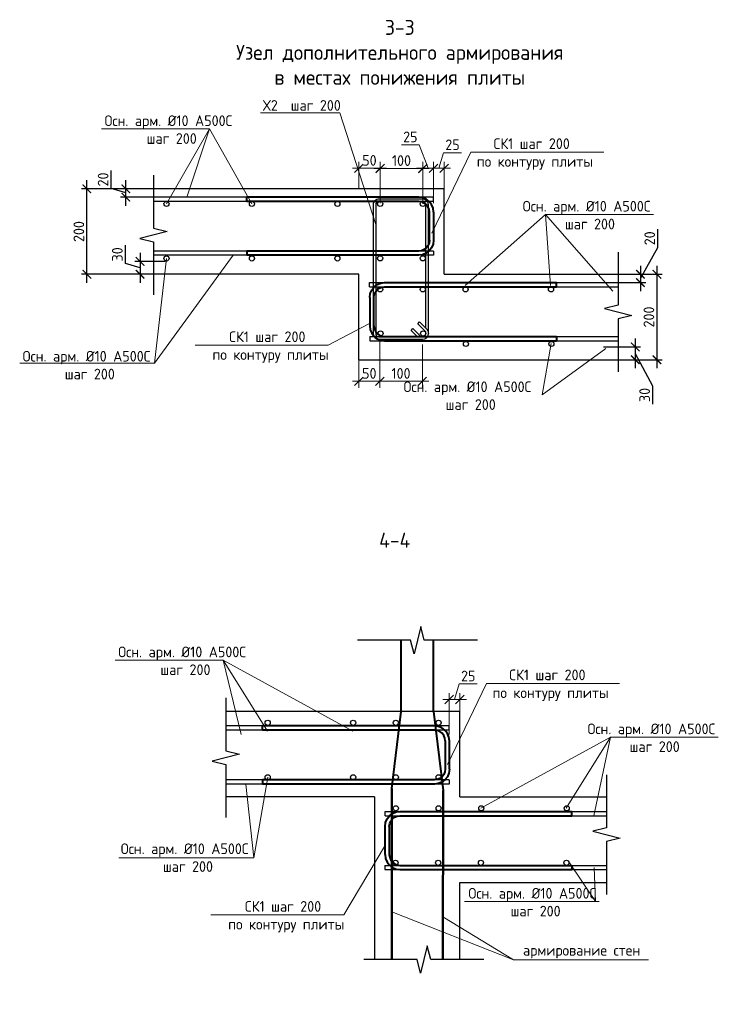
# Model space of a CAD drawing. Header units: millimetres. Extents: x -5898314 to 1055204, y -720802 to 1562611.
# Tile 361 of 362: x 1019914 to 1036266, y -252966 to -229929. Entities that reach past the tile are written whole.
import ezdxf
from ezdxf import colors
from ezdxf.entities.mleader import LeaderData, LeaderLine
from ezdxf.math import Vec2, Vec3

# ---------------------------------------------------------------- set-up
doc = ezdxf.new("R2010")
doc.units = ezdxf.units.MM
doc.linetypes.add('ACAD_ISO02W100', pattern=[15, 12, -3])
for name, color, linetype, lineweight in [('A-DETL', 90, 'Continuous', 9), ('Арм_хомуты', 133, 'Continuous', 18), ('Арматура', 152, 'Continuous', 40), ('Армирование', 3, 'Continuous', 40), ('АрмСтер', 2, 'Continuous', 50), ('Перекрытие ж_бетон', 1, 'Continuous', 30), ('подоснова', 151, 'Continuous', 5), ('поз.', 2, 'Continuous', 25), ('РАЗМЕРЫ', 1, 'Continuous', 9), ('Узлы', 7, 'Continuous', 0)]:
    doc.layers.add(name, color=color, linetype=linetype, lineweight=lineweight)
doc.layers.add('пунктир', color=4, linetype='ACAD_ISO02W100')
doc.styles.add('GOST 2.304', font='CS_Gost2304.shx')
doc.styles.add('GOST-2.304_Type-B', font='GOST_Common.ttf')
doc.styles.add('ГОСТ 2.304', font='GOST_Common.ttf')
doc.dimstyles.new('10', dxfattribs={"dimscale": 0, "dimtxt": 250, "dimasz": 200, "dimexe": 150, "dimexo": 0, "dimgap": 60, "dimtad": 1, "dimdec": 0, "dimlfac": 0.1, "dimrnd": 1, "dimzin": 0, "dimdsep": 46, "dimtxsty": 'ГОСТ 2.304', "dimblk": 'OBLIQUE', "dimcen": 0.09, "dimdle": 150, "dimadec": 0, "dimazin": 0, "dimtfac": 1, "dimtdec": 0, "dimtmove": 1, "dimatfit": 2, "dimfxl": 1, "dimtzin": 0, "dimlwd": 0, "dimlwe": 0, "dimarcsym": 0})
doc.dimstyles.new('СПДС', dxfattribs={"dimscale": 100, "dimtxt": 2.5, "dimasz": 2, "dimexe": 1.25, "dimexo": 0, "dimtad": 1, "dimdec": 0, "dimrnd": 5, "dimtxsty": 'GOST-2.304_Type-B', "dimblk": 'ARCHTICK', "dimcen": 2.5, "dimdle": 2, "dimclrd": 1, "dimclre": 1, "dimclrt": 1, "dimadec": 0, "dimazin": 2, "dimtfac": 0.75, "dimtdec": 0, "dimtmove": 1, "dimatfit": 3, "dimfxl": 1, "dimtfillclr": 256, "dimtolj": 1, "dimarcsym": 1})

# ---------------------------------------------------------------- blocks, each defined once
blk = doc.blocks.new('_Oblique')
at = {"layer": 'пунктир', "color": 0, "lineweight": -2}
blk.add_line((-0.5, -0.5), (0.5, 0.5), dxfattribs=at)
blk = doc.blocks.new('*D163')
at = {"layer": 'A-DETL', "color": 0, "lineweight": 0, "transparency": 16777216}
for p, q in [((1029725, -233406), (1029834, -233041)), ((1029834, -233041), (1030254, -233041)), ((1029600, -234225), (1029600, -233256)), ((1029850, -233885), (1029850, -233256)), ((1030000, -233406), (1029450, -233406))]:
    blk.add_line(p, q, dxfattribs=at)
at = {"layer": 'DEFPOINTS', "color": 0, "lineweight": 0, "transparency": 16777216}
for p in [(1029600, -233406), (1029850, -233885), (1029600, -234225)]:
    blk.add_point(p, dxfattribs=at)
at = {"layer": 'A-DETL', "color": 0, "lineweight": 0, "transparency": 16777216, "xscale": 200, "yscale": 200, "zscale": 200, "rotation": 180}
blk.add_blockref('_Oblique', (1029600, -233406), dxfattribs=at)
at = {"layer": 'A-DETL', "color": 0, "lineweight": 0, "transparency": 16777216, "xscale": 200, "yscale": 200, "zscale": 200}
blk.add_blockref('_Oblique', (1029850, -233406), dxfattribs=at)
at = {"layer": 'A-DETL', "color": 0, "transparency": 16777216, "insert": (1030044, -232856), "char_height": 250, "attachment_point": 5, "style": 'ГОСТ 2.304'}
blk.add_mtext('25', dxfattribs=at)
blk = doc.blocks.new('*U102')
at = {"color": 0, "linetype": 'ByBlock', "lineweight": -2}
for p, q in [((-68.1, 25), (-68.1, 427.5)), ((-58.1, 427.5), (-68.1, 427.5)), ((-58.1, 25), (-58.1, 427.5)), ((58.1, 25), (58.1, 427.5)), ((58.1, 427.5), (68.1, 427.5)), ((68.1, 25), (68.1, 427.5)), ((-66.9, 15.9), (-68.1, 25)), ((-57.2, 18.5), (-58.1, 25)), ((57.2, 18.5), (58.1, 25)), ((66.9, 15.9), (68.1, 25)), ((-63.4, 7.5), (-66.9, 15.9)), ((-57.8, 0.3), (-63.4, 7.5)), ((-50.6, -5.3), (-57.8, 0.3)), ((-54.7, 12.5), (-57.2, 18.5)), ((-50.8, 7.3), (-54.7, 12.5)), ((-45.6, 3.3), (-50.8, 7.3)), ((-39.6, 0.9), (-45.6, 3.3)), ((-33.1, 0), (-39.6, 0.9)), ((-33.1, 0), (33.1, 0)), ((33.1, 0), (39.6, 0.9)), ((39.6, 0.9), (45.6, 3.3)), ((45.6, 3.3), (50.8, 7.3)), ((50.6, -5.3), (57.8, 0.3)), ((50.8, 7.3), (54.7, 12.5)), ((54.7, 12.5), (57.2, 18.5)), ((57.8, 0.3), (63.4, 7.5)), ((63.4, 7.5), (66.9, 15.9)), ((-42.2, -8.8), (-50.6, -5.3)), ((-33.1, -10), (-42.2, -8.8)), ((33.1, -10), (-33.1, -10)), ((33.1, -10), (42.2, -8.8)), ((42.2, -8.8), (50.6, -5.3))]:
    blk.add_line(p, q, dxfattribs=at)
at = {"style": 'GOST 2.304', "oblique": 15, "flags": 9}
for tag, p in [('ПОЗИЦИЯ', (778.2, -54.4)), ('ДИАМЕТР', (778.5, -58.7)), ('КЛАСС', (778.8, -63.1)), ('ДЛИНА', (779.2, -67.9)), ('МАССА', (779.5, -73.3))]:
    blk.add_attdef(tag, p, '', height=2.5, dxfattribs=at)
blk = doc.blocks.new('_None')
blk = doc.blocks.new('*U103')
at = {"color": 0, "linetype": 'ByBlock', "lineweight": -2}
for p, q in [((-68.1, 25), (-68.1, 427.5)), ((-58.1, 427.5), (-68.1, 427.5)), ((-58.1, 25), (-58.1, 427.5)), ((58.1, 25), (58.1, 427.5)), ((58.1, 427.5), (68.1, 427.5)), ((68.1, 25), (68.1, 427.5)), ((-66.9, 15.9), (-68.1, 25)), ((-57.3, 18.5), (-58.1, 25)), ((57.3, 18.5), (58.1, 25)), ((66.9, 15.9), (68.1, 25)), ((-63.4, 7.5), (-66.9, 15.9)), ((-57.9, 0.3), (-63.4, 7.5)), ((-50.6, -5.3), (-57.9, 0.3)), ((-54.8, 12.5), (-57.3, 18.5)), ((-50.8, 7.3), (-54.8, 12.5)), ((-45.6, 3.3), (-50.8, 7.3)), ((-39.6, 0.9), (-45.6, 3.3)), ((-33.1, 0), (-39.6, 0.9)), ((-33.1, 0), (33.1, 0)), ((33.1, 0), (39.6, 0.9)), ((39.6, 0.9), (45.6, 3.3)), ((45.6, 3.3), (50.8, 7.3)), ((50.6, -5.3), (57.9, 0.3)), ((50.8, 7.3), (54.8, 12.5)), ((54.8, 12.5), (57.3, 18.5)), ((57.9, 0.3), (63.4, 7.5)), ((63.4, 7.5), (66.9, 15.9)), ((-42.2, -8.8), (-50.6, -5.3)), ((-33.1, -10), (-42.2, -8.8)), ((33.1, -10), (-33.1, -10)), ((33.1, -10), (42.2, -8.8)), ((42.2, -8.8), (50.6, -5.3))]:
    blk.add_line(p, q, dxfattribs=at)
at = {"style": 'GOST 2.304', "oblique": 15, "flags": 9}
for tag, p in [('ПОЗИЦИЯ', (798.2, -54.4)), ('ДИАМЕТР', (798.5, -58.7)), ('КЛАСС', (798.8, -63.1)), ('ДЛИНА', (799.2, -67.9)), ('МАССА', (799.5, -73.3))]:
    blk.add_attdef(tag, p, '', height=2.5, dxfattribs=at)
blk = doc.blocks.new('_ArchTick')
at = {"color": 0, "linetype": 'ByBlock', "const_width": 0.15}
blk.add_lwpolyline([(-0.5, -0.5), (0.5, 0.5)], dxfattribs=at)
blk = doc.blocks.new('*D164')
at = {"layer": 'DEFPOINTS', "color": 0, "lineweight": 0, "transparency": 16777216}
for p in [(1033663, -235885), (1033663, -237885), (1034829, -237885)]:
    blk.add_point(p, dxfattribs=at)
at = {"layer": 'РАЗМЕРЫ', "color": 1, "lineweight": -2, "transparency": 16777216}
for p, q in [((1033663, -235885), (1034954, -235885)), ((1034829, -235685), (1034829, -238085)), ((1033663, -237885), (1034954, -237885))]:
    blk.add_line(p, q, dxfattribs=at)
at = {"layer": 'РАЗМЕРЫ', "color": 1, "lineweight": -2, "transparency": 16777216, "xscale": 200, "yscale": 200, "zscale": 200}
for p, rotation in [((1034829, -235885), 90), ((1034829, -237885), 270)]:
    blk.add_blockref('_ArchTick', p, dxfattribs=dict(at, rotation=rotation))
at = {"layer": 'РАЗМЕРЫ', "color": 1, "lineweight": 0, "transparency": 16777216, "insert": (1034641, -236885), "char_height": 250, "attachment_point": 5, "rotation": 90, "style": 'GOST-2.304_Type-B'}
blk.add_mtext('\\A1;200', dxfattribs=at)
blk = doc.blocks.new('*D165')
at = {"layer": 'DEFPOINTS', "color": 0, "lineweight": 0, "transparency": 16777216}
for p in [(1033751, -235885), (1033613, -236080), (1034442, -236080)]:
    blk.add_point(p, dxfattribs=at)
at = {"layer": 'РАЗМЕРЫ', "color": 1, "lineweight": -2, "transparency": 16777216}
for p, q in [((1034849, -235256), (1034849, -234831)), ((1034442, -235983), (1034849, -235256)), ((1033751, -235885), (1034567, -235885)), ((1034442, -235685), (1034442, -236280)), ((1033613, -236080), (1034567, -236080))]:
    blk.add_line(p, q, dxfattribs=at)
at = {"layer": 'РАЗМЕРЫ', "color": 1, "lineweight": -2, "transparency": 16777216, "xscale": 200, "yscale": 200, "zscale": 200}
for p, rotation in [((1034442, -235885), 90), ((1034442, -236080), 270)]:
    blk.add_blockref('_ArchTick', p, dxfattribs=dict(at, rotation=rotation))
at = {"layer": 'РАЗМЕРЫ', "color": 1, "lineweight": 0, "transparency": 16777216, "insert": (1034661, -235044), "char_height": 250, "attachment_point": 5, "rotation": 90, "style": 'GOST-2.304_Type-B'}
blk.add_mtext('\\A1;20', dxfattribs=at)
blk = doc.blocks.new('*D166')
at = {"layer": 'DEFPOINTS', "color": 0, "lineweight": 0, "transparency": 16777216}
for p in [(1033577, -237585), (1033518, -237885), (1034322, -237885)]:
    blk.add_point(p, dxfattribs=at)
at = {"layer": 'РАЗМЕРЫ', "color": 1, "lineweight": -2, "transparency": 16777216}
for p, q in [((1034322, -237385), (1034322, -238085)), ((1033577, -237585), (1034447, -237585)), ((1034322, -237735), (1034728, -238497)), ((1033518, -237885), (1034447, -237885)), ((1034728, -238497), (1034728, -238922))]:
    blk.add_line(p, q, dxfattribs=at)
at = {"layer": 'РАЗМЕРЫ', "color": 1, "lineweight": -2, "transparency": 16777216, "xscale": 200, "yscale": 200, "zscale": 200}
for p, rotation in [((1034322, -237585), 90), ((1034322, -237885), 270)]:
    blk.add_blockref('_ArchTick', p, dxfattribs=dict(at, rotation=rotation))
at = {"layer": 'РАЗМЕРЫ', "color": 1, "lineweight": 0, "transparency": 16777216, "insert": (1034541, -238709), "char_height": 250, "attachment_point": 5, "rotation": 90, "style": 'GOST-2.304_Type-B'}
blk.add_mtext('\\A1;30', dxfattribs=at)
blk = doc.blocks.new('*D167')
at = {"layer": 'DEFPOINTS', "color": 0, "lineweight": 0, "transparency": 16777216}
for p in [(1022397, -233885), (1023544, -233885), (1023544, -234080)]:
    blk.add_point(p, dxfattribs=at)
at = {"layer": 'РАЗМЕРЫ', "color": 1, "lineweight": -2, "transparency": 16777216}
for p, q in [((1022053, -233879), (1022053, -233454)), ((1022397, -234280), (1022397, -233685)), ((1022397, -233983), (1022053, -233879)), ((1023544, -233885), (1022272, -233885)), ((1023544, -234080), (1022272, -234080))]:
    blk.add_line(p, q, dxfattribs=at)
at = {"layer": 'РАЗМЕРЫ', "color": 1, "lineweight": -2, "transparency": 16777216, "xscale": 200, "yscale": 200, "zscale": 200}
for p, rotation in [((1022397, -233885), 90), ((1022397, -234080), 270)]:
    blk.add_blockref('_ArchTick', p, dxfattribs=dict(at, rotation=rotation))
at = {"layer": 'РАЗМЕРЫ', "color": 1, "lineweight": 0, "transparency": 16777216, "insert": (1021866, -233667), "char_height": 250, "attachment_point": 5, "rotation": 90, "style": 'GOST-2.304_Type-B'}
blk.add_mtext('\\A1;20', dxfattribs=at)
blk = doc.blocks.new('*D168')
at = {"layer": 'DEFPOINTS', "color": 0, "lineweight": 0, "transparency": 16777216}
for p in [(1021486, -233885), (1023410, -233885), (1023256, -235885)]:
    blk.add_point(p, dxfattribs=at)
at = {"layer": 'РАЗМЕРЫ', "color": 1, "lineweight": -2, "transparency": 16777216}
for p, q in [((1021486, -236085), (1021486, -233685)), ((1023410, -233885), (1021361, -233885)), ((1023256, -235885), (1021361, -235885))]:
    blk.add_line(p, q, dxfattribs=at)
at = {"layer": 'РАЗМЕРЫ', "color": 1, "lineweight": -2, "transparency": 16777216, "xscale": 200, "yscale": 200, "zscale": 200}
for p, rotation in [((1021486, -233885), 90), ((1021486, -235885), 270)]:
    blk.add_blockref('_ArchTick', p, dxfattribs=dict(at, rotation=rotation))
at = {"layer": 'РАЗМЕРЫ', "color": 1, "lineweight": 0, "transparency": 16777216, "insert": (1021298, -234885), "char_height": 250, "attachment_point": 5, "rotation": 90, "style": 'GOST-2.304_Type-B'}
blk.add_mtext('\\A1;200', dxfattribs=at)
blk = doc.blocks.new('*D169')
at = {"layer": 'DEFPOINTS', "color": 0, "lineweight": 0, "transparency": 16777216}
for p in [(1023321, -235585), (1022731, -235885), (1023321, -235885)]:
    blk.add_point(p, dxfattribs=at)
at = {"layer": 'РАЗМЕРЫ', "color": 1, "lineweight": -2, "transparency": 16777216}
for p, q in [((1022387, -235632), (1022387, -235207)), ((1022731, -235385), (1022731, -236085)), ((1022731, -235735), (1022387, -235632)), ((1023321, -235585), (1022606, -235585)), ((1023321, -235885), (1022606, -235885))]:
    blk.add_line(p, q, dxfattribs=at)
at = {"layer": 'РАЗМЕРЫ', "color": 1, "lineweight": -2, "transparency": 16777216, "xscale": 200, "yscale": 200, "zscale": 200}
for p, rotation in [((1022731, -235585), 90), ((1022731, -235885), 270)]:
    blk.add_blockref('_ArchTick', p, dxfattribs=dict(at, rotation=rotation))
at = {"layer": 'РАЗМЕРЫ', "color": 1, "lineweight": 0, "transparency": 16777216, "insert": (1022199, -235419), "char_height": 250, "attachment_point": 5, "rotation": 90, "style": 'GOST-2.304_Type-B'}
blk.add_mtext('\\A1;30', dxfattribs=at)
blk = doc.blocks.new('*D170')
at = {"layer": 'A-DETL', "color": 0, "lineweight": 0, "transparency": 16777216}
for p, q in [((1029267, -232856), (1028847, -232856)), ((1029475, -233406), (1029267, -232856)), ((1029350, -234239), (1029350, -233256)), ((1029600, -234225), (1029600, -233256)), ((1029750, -233406), (1029200, -233406))]:
    blk.add_line(p, q, dxfattribs=at)
at = {"layer": 'DEFPOINTS', "color": 0, "lineweight": 0, "transparency": 16777216}
for p in [(1029350, -233406), (1029350, -234239), (1029600, -234225)]:
    blk.add_point(p, dxfattribs=at)
at = {"layer": 'A-DETL', "color": 0, "lineweight": 0, "transparency": 16777216, "xscale": 200, "yscale": 200, "zscale": 200, "rotation": 180}
blk.add_blockref('_Oblique', (1029350, -233406), dxfattribs=at)
at = {"layer": 'A-DETL', "color": 0, "lineweight": 0, "transparency": 16777216, "xscale": 200, "yscale": 200, "zscale": 200}
blk.add_blockref('_Oblique', (1029600, -233406), dxfattribs=at)
at = {"layer": 'A-DETL', "color": 0, "transparency": 16777216, "insert": (1029057, -232671), "char_height": 250, "attachment_point": 5, "style": 'ГОСТ 2.304'}
blk.add_mtext('25', dxfattribs=at)
blk = doc.blocks.new('*D171')
at = {"layer": 'A-DETL', "color": 0, "lineweight": 0, "transparency": 16777216}
for p, q in [((1028350, -233622), (1028350, -233260)), ((1029350, -233707), (1029350, -233260)), ((1029500, -233410), (1028200, -233410))]:
    blk.add_line(p, q, dxfattribs=at)
at = {"layer": 'DEFPOINTS', "color": 0, "lineweight": 0, "transparency": 16777216}
for p in [(1028350, -233410), (1028350, -233622), (1029350, -233707)]:
    blk.add_point(p, dxfattribs=at)
at = {"layer": 'A-DETL', "color": 0, "lineweight": 0, "transparency": 16777216, "xscale": 200, "yscale": 200, "zscale": 200, "rotation": 180}
blk.add_blockref('_Oblique', (1028350, -233410), dxfattribs=at)
at = {"layer": 'A-DETL', "color": 0, "lineweight": 0, "transparency": 16777216, "xscale": 200, "yscale": 200, "zscale": 200}
blk.add_blockref('_Oblique', (1029350, -233410), dxfattribs=at)
at = {"layer": 'A-DETL', "color": 0, "transparency": 16777216, "insert": (1028850, -233225), "char_height": 250, "attachment_point": 5, "style": 'ГОСТ 2.304'}
blk.add_mtext('100', dxfattribs=at)
blk = doc.blocks.new('*D172')
at = {"layer": 'A-DETL', "color": 0, "lineweight": 0, "transparency": 16777216}
for p, q in [((1027850, -233885), (1027850, -233256)), ((1028350, -234225), (1028350, -233256)), ((1028500, -233406), (1027700, -233406))]:
    blk.add_line(p, q, dxfattribs=at)
at = {"layer": 'DEFPOINTS', "color": 0, "lineweight": 0, "transparency": 16777216}
for p in [(1027850, -233406), (1027850, -233885), (1028350, -234225)]:
    blk.add_point(p, dxfattribs=at)
at = {"layer": 'A-DETL', "color": 0, "lineweight": 0, "transparency": 16777216, "xscale": 200, "yscale": 200, "zscale": 200, "rotation": 180}
blk.add_blockref('_Oblique', (1027850, -233406), dxfattribs=at)
at = {"layer": 'A-DETL', "color": 0, "lineweight": 0, "transparency": 16777216, "xscale": 200, "yscale": 200, "zscale": 200}
blk.add_blockref('_Oblique', (1028350, -233406), dxfattribs=at)
at = {"layer": 'A-DETL', "color": 0, "transparency": 16777216, "insert": (1028100, -233221), "char_height": 250, "attachment_point": 5, "style": 'ГОСТ 2.304'}
blk.add_mtext('50', dxfattribs=at)
blk = doc.blocks.new('*D181')
at = {"layer": 'A-DETL', "color": 0, "lineweight": 0, "transparency": 16777216}
for p, q in [((1028345, -237426), (1028345, -238539)), ((1027850, -237775), (1027850, -238539)), ((1027700, -238389), (1028495, -238389))]:
    blk.add_line(p, q, dxfattribs=at)
at = {"layer": 'DEFPOINTS', "color": 0, "lineweight": 0, "transparency": 16777216}
for p in [(1028345, -237426), (1027850, -237775), (1028345, -238389)]:
    blk.add_point(p, dxfattribs=at)
at = {"layer": 'A-DETL', "color": 0, "lineweight": 0, "transparency": 16777216, "xscale": 200, "yscale": 200, "zscale": 200, "rotation": 180}
blk.add_blockref('_Oblique', (1027850, -238389), dxfattribs=at)
at = {"layer": 'A-DETL', "color": 0, "lineweight": 0, "transparency": 16777216, "xscale": 200, "yscale": 200, "zscale": 200}
blk.add_blockref('_Oblique', (1028345, -238389), dxfattribs=at)
at = {"layer": 'A-DETL', "color": 0, "transparency": 16777216, "insert": (1028097, -238204), "char_height": 250, "attachment_point": 5, "style": 'ГОСТ 2.304'}
blk.add_mtext('50', dxfattribs=at)
blk = doc.blocks.new('*D173')
at = {"layer": 'A-DETL', "color": 0, "lineweight": 0, "transparency": 16777216}
for p, q in [((1029338, -237532), (1029338, -238539)), ((1028341, -238043), (1028341, -238539)), ((1028191, -238389), (1029488, -238389))]:
    blk.add_line(p, q, dxfattribs=at)
at = {"layer": 'DEFPOINTS', "color": 0, "lineweight": 0, "transparency": 16777216}
for p in [(1029338, -237532), (1028341, -238043), (1029338, -238389)]:
    blk.add_point(p, dxfattribs=at)
at = {"layer": 'A-DETL', "color": 0, "lineweight": 0, "transparency": 16777216, "xscale": 200, "yscale": 200, "zscale": 200, "rotation": 180}
blk.add_blockref('_Oblique', (1028341, -238389), dxfattribs=at)
at = {"layer": 'A-DETL', "color": 0, "lineweight": 0, "transparency": 16777216, "xscale": 200, "yscale": 200, "zscale": 200}
blk.add_blockref('_Oblique', (1029338, -238389), dxfattribs=at)
at = {"layer": 'A-DETL', "color": 0, "transparency": 16777216, "insert": (1028839, -238204), "char_height": 250, "attachment_point": 5, "style": 'ГОСТ 2.304'}
blk.add_mtext('100', dxfattribs=at)
blk = doc.blocks.new('*U104')
at = {"color": 0, "linetype": 'ByBlock', "lineweight": -2}
for p, q in [((-6, 311.9), (-6, 7.5)), ((-6, 310.9), (-6, 311.9)), ((0, 310.9), (0, 311.9)), ((2.2, 305.6), (19.2, 288.6)), ((111.2, 325.4), (7.5, 325.4)), ((111.2, 319.4), (7.5, 319.4)), ((30.8, 300.2), (13.8, 317.2)), ((20.1, 319.4), (35, 304.5)), ((35, 304.5), (30.8, 300.2)), ((118.7, 7.5), (118.7, 311.9)), ((124.7, 7.5), (124.7, 311.9)), ((14.9, 284.4), (-2, 301.3)), ((0, 299.3), (0, 7.5)), ((19.2, 288.6), (14.9, 284.4)), ((7.5, 0), (111.2, 0)), ((7.5, -6), (111.2, -6))]:
    blk.add_line(p, q, dxfattribs=at)
for centre, radius, start, end in [((7.5, 311.9), 13.5, 90, 180), ((7.5, 310.9), 13.5, 180, 225), ((7.5, 311.9), 7.5, 90, 180), ((7.5, 310.9), 7.5, 180, 225), ((8.5, 311.9), 7.5, 45, 90), ((111.2, 311.9), 13.5, 0, 90), ((111.2, 311.9), 7.5, 0, 90), ((7.5, 7.5), 13.5, 180, 270), ((7.5, 7.5), 7.5, 180, 270), ((111.2, 7.5), 7.5, 270, 0), ((111.2, 7.5), 13.5, 270, 0)]:
    blk.add_arc(centre, radius, start, end, dxfattribs=at)
at = {"style": 'GOST 2.304', "oblique": 15, "flags": 9}
for tag, p in [('ДИАМЕТР', (-52.8, -63)), ('КЛАСС', (-53, -68.7)), ('ПОЗИЦИЯ', (-52.3, -58)), ('ДЛИНА', (-52.5, -73.8)), ('МАССА', (-52.3, -78.3))]:
    blk.add_attdef(tag, p, '', height=2.5, dxfattribs=at)
blk = doc.blocks.new('*D178')
at = {"layer": 'A-DETL', "color": 0, "lineweight": 0, "transparency": 16777216}
for p, q in [((1030093, -245835), (1030203, -245470)), ((1030203, -245470), (1030623, -245470)), ((1029968, -246654), (1029968, -245685)), ((1030218, -246314), (1030218, -245685)), ((1030368, -245835), (1029818, -245835))]:
    blk.add_line(p, q, dxfattribs=at)
at = {"layer": 'DEFPOINTS', "color": 0, "lineweight": 0, "transparency": 16777216}
for p in [(1029968, -245835), (1030218, -246314), (1029968, -246654)]:
    blk.add_point(p, dxfattribs=at)
at = {"layer": 'A-DETL', "color": 0, "lineweight": 0, "transparency": 16777216, "xscale": 200, "yscale": 200, "zscale": 200, "rotation": 180}
blk.add_blockref('_Oblique', (1029968, -245835), dxfattribs=at)
at = {"layer": 'A-DETL', "color": 0, "lineweight": 0, "transparency": 16777216, "xscale": 200, "yscale": 200, "zscale": 200}
blk.add_blockref('_Oblique', (1030218, -245835), dxfattribs=at)
at = {"layer": 'A-DETL', "color": 0, "transparency": 16777216, "insert": (1030413, -245285), "char_height": 250, "attachment_point": 5, "style": 'ГОСТ 2.304'}
blk.add_mtext('25', dxfattribs=at)

msp = doc.modelspace()

# ---------------------------------------------------------------- linework, layer by layer
at = {"color": 3, "linetype": 'Continuous', "lineweight": 30}
for centre in [(1023349.77, -234238.97), (1025349.77, -234238.97), (1027349.77, -234238.97), (1028349.77, -234238.97), (1029349.77, -234238.97), (1023349.77, -235514.97), (1025349.77, -235514.97), (1027349.77, -235514.97), (1028349.77, -235511.89), (1029349.77, -235511.89), (1028349.79, -236238.97), (1029349.79, -236238.97), (1030349.79, -236238.97), (1032349.79, -236238.97), (1028358.48, -237270.15), (1029358.48, -237270.15), (1030358.48, -237514.78), (1032358.48, -237514.78), (1025718.07, -246379), (1027718.07, -246379), (1028718.07, -246379), (1029718.07, -246379), (1025718.07, -247655), (1027718.07, -247655), (1028718.07, -247655), (1029718.07, -247655), (1028718.09, -248379), (1029718.09, -248379), (1030718.09, -248379), (1032718.09, -248379), (1028709.4, -249654.81), (1029709.4, -249654.81), (1030709.4, -249654.81), (1032709.4, -249654.81)]:
    msp.add_circle(centre, 60, dxfattribs=at)
at = {"layer": 'Арматура', "color": 2, "lineweight": 0}
for p, q in [((1024356.85, -232483.65), (1021830.39, -232483.65)), ((1024356.85, -232483.65), (1023349.77, -234238.97)), ((1024356.85, -232483.65), (1023825.46, -234080.06)), ((1025349.77, -234238.97), (1024356.85, -232483.65)), ((1030336.56, -236150.06), (1032223.38, -234483.65)), ((1032223.38, -234483.65), (1034749.85, -234483.65)), ((1032336.56, -236150.06), (1032223.38, -234483.65)), ((1032223.38, -234483.65), (1033795.28, -236278.27)), ((1024912.2, -235439.97), (1023070.72, -237964.91)), ((1023070.72, -237964.91), (1023349.77, -235514.97)), ((1032353.52, -237504.87), (1032146.11, -238708.78)), ((1032146.11, -238708.78), (1033632.25, -237618.08)), ((1023070.72, -237964.91), (1019913.54, -237964.91)), ((1024677.77, -244912.59), (1022151.3, -244912.59)), ((1027712.06, -246579), (1024677.77, -244912.59)), ((1025712.06, -246579), (1024677.77, -244912.59)), ((1024677.77, -244912.59), (1025098.2, -246654)), ((1030704.86, -248379), (1033739.15, -246712.59)), ((1032704.86, -248379), (1033739.15, -246712.59)), ((1033739.15, -246712.59), (1033354.87, -248552.91)), ((1033739.15, -246712.59), (1036265.62, -246712.59)), ((1025390.69, -249542.3), (1025205.75, -247813.91)), ((1025718.07, -247655), (1025390.69, -249542.3)), ((1025390.69, -249542.3), (1022233.51, -249542.3)), ((1032766, -249634.91), (1033390.54, -250560.54)), ((1033390.54, -250560.54), (1033360.65, -249768.7)), ((1030321.15, -250560.54), (1033478.33, -250560.54)), ((1028623.22, -250803.41), (1031474.36, -251927.65)), ((1031474.36, -251927.65), (1029816.89, -250916.62)), ((1031474.36, -251927.65), (1034631.55, -251927.65))]:
    msp.add_line(p, q, dxfattribs=at)
at = {"layer": 'Армирование', "ltscale": 100}
for p, q in [((1028839.24, -246114), (1028839.24, -244443.76)), ((1029602.12, -246114), (1029602.12, -244443.76)), ((1028623.22, -247917.16), (1028839.24, -246114)), ((1029602.12, -246114), (1029823.69, -247962.86))]:
    msp.add_line(p, q, dxfattribs=at)
at = {"layer": 'АрмСтер', "ltscale": 15}
for p, q in [((1028623.22, -251919.24), (1028623.22, -247917.16)), ((1029816.89, -251919.24), (1029823.69, -247962.86))]:
    msp.add_line(p, q, dxfattribs=at)
at = {"layer": 'Перекрытие ж_бетон', "color": 7, "linetype": 'Continuous', "lineweight": 30}
for p, q in [((1029849.79, -233885.06), (1023043.81, -233885.06)), ((1029849.79, -235885.06), (1029849.79, -233885.06)), ((1027849.79, -235885.06), (1023043.81, -235885.06)), ((1027849.79, -237884.87), (1027849.79, -235885.06)), ((1029849.79, -235885.06), (1033919, -235885.06)), ((1027849.79, -237884.87), (1033910.3, -237884.87)), ((1030218.09, -246114), (1024735.95, -246114)), ((1030218.09, -248114), (1030218.09, -246114)), ((1028218.09, -248114), (1024735.95, -248114)), ((1028218.09, -248114), (1028218.09, -251919.24)), ((1030218.09, -248114), (1033647.59, -248114)), ((1030218.09, -250114), (1033647.59, -250114)), ((1030218.09, -251919.24), (1030218.09, -250114))]:
    msp.add_line(p, q, dxfattribs=at)
at = {"layer": 'Перекрытие ж_бетон', "color": 3, "linetype": 'Continuous', "lineweight": 30}
for p, q in [((1029599.77, -234080.06), (1023043.81, -234080.06)), ((1029599.77, -234178.97), (1023043.81, -234178.97)), ((1029599.77, -234178.97), (1029599.77, -234080.06)), ((1029599.77, -235341.06), (1023043.81, -235341.06)), ((1029599.77, -235439.97), (1023043.81, -235439.97)), ((1029599.77, -235341.06), (1029599.77, -235439.97)), ((1028099.81, -236080.06), (1033919, -236080.06)), ((1028099.81, -236178.97), (1028099.81, -236080.06)), ((1028099.81, -236178.97), (1033919, -236178.97)), ((1028108.51, -237340.87), (1033927.69, -237340.87)), ((1028108.51, -237340.87), (1028108.51, -237439.78)), ((1028108.51, -237439.78), (1033927.69, -237439.78)), ((1029968.07, -246454), (1024735.95, -246454)), ((1029968.07, -246552.91), (1029968.07, -246454)), ((1029968.07, -246552.91), (1024735.95, -246552.91)), ((1029968.07, -247715), (1024735.95, -247715)), ((1029968.07, -247813.91), (1024735.95, -247813.91)), ((1029968.07, -247715), (1029968.07, -247813.91)), ((1028468.12, -248454), (1033647.59, -248454)), ((1028468.12, -248552.91), (1028468.12, -248454)), ((1028468.12, -248552.91), (1033647.59, -248552.91)), ((1028459.42, -249714.81), (1033647.59, -249714.81)), ((1028459.42, -249714.81), (1028459.42, -249813.72)), ((1028459.42, -249813.72), (1033647.59, -249813.72))]:
    msp.add_line(p, q, dxfattribs=at)
at = {"layer": 'поз.', "linetype": 'Continuous'}
for points in [[(1023043.81, -233565.95), (1023043.81, -234807.95), (1023363.81, -234887.95), (1022723.81, -235047.95), (1023043.81, -235127.95), (1023043.81, -236369.95)], [(1033919, -235365.95), (1033919, -236607.95), (1033599, -236687.95), (1034239, -236847.95), (1033919, -236927.95), (1033919, -238169.95)], [(1030625.83, -244443.76), (1029383.83, -244443.76), (1029303.83, -244123.76), (1029143.83, -244763.76), (1029063.83, -244443.76), (1027821.83, -244443.76)], [(1024735.95, -245794.9), (1024735.95, -247036.9), (1025055.95, -247116.9), (1024415.95, -247276.9), (1024735.95, -247356.9), (1024735.95, -248598.9)], [(1033647.59, -247594.9), (1033647.59, -248836.9), (1033327.59, -248916.9), (1033967.59, -249076.9), (1033647.59, -249156.9), (1033647.59, -250398.9)], [(1030775.3, -251919.24), (1029533.3, -251919.24), (1029453.3, -251599.24), (1029293.3, -252239.24), (1029213.3, -251919.24), (1027971.3, -251919.24)]]:
    msp.add_lwpolyline(points, dxfattribs=at)

# ---------------------------------------------------------------- block references
at = {"lineweight": 30, "xscale": 9.899999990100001, "yscale": 9.899999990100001, "zscale": 9.899999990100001, "rotation": 179.9999999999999}
msp.add_blockref('*U104', (1029421.69, -234184.73), dxfattribs=at)
at = {"layer": 'Арм_хомуты', "lineweight": 40, "yscale": 10, "zscale": 10}
for name, p, xscale, rotation in [('*U103', (1029502.99, -234760.01), 10, 90.00000000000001), ('*U102', (1028205.28, -236759.92), -10, 270), ('*U103', (1029871.3, -247133.96), -10, 90), ('*U102', (1028564.89, -249133.86), 10, 270)]:
    msp.add_blockref(name, p, dxfattribs=dict(at, xscale=xscale, rotation=rotation))

# ---------------------------------------------------------------- texts
at = {"layer": 'Арматура', "color": 2, "lineweight": 0, "char_height": 250, "width": 3270.9984, "attachment_point": 5, "style": 'ГОСТ 2.304'}
for s, insert in [(' \\PОсн. арм. %%C10 А500С\\P шаг 200', (1023395.82, -232292.22)), (' \\PОсн. арм. %%C10 А500С\\P шаг 200', (1033184.42, -234292.22)), (' \\PОсн. арм. %%C10 А500С\\P шаг 200', (1021478.97, -237802.71)), (' \\PОсн. арм. %%C10 А500С\\P шаг 200', (1030394.49, -238517.35)), (' \\PОсн. арм. %%C10 А500С\\P шаг 200', (1023716.74, -244721.16)), (' \\PОсн. арм. %%C10 А500С\\P шаг 200', (1034700.18, -246521.16)), (' \\PОсн. арм. %%C10 А500С\\P шаг 200', (1023775.84, -249326.3)), (' \\PОсн. арм. %%C10 А500С\\P шаг 200', (1031912.9, -250369.11)), ('армирование стен', (1033066.11, -251736.22))]:
    msp.add_mtext(s, dxfattribs=dict(at, insert=insert))
at = {"layer": 'Узлы', "color": 80, "linetype": 'Continuous', "lineweight": 0, "style": 'GOST-2.304_Type-B'}
msp.add_text('4-4', height=350, dxfattribs=at).set_placement((1028326.88, -242282.2))
at = {"layer": 'Узлы', "color": 80, "linetype": 'Continuous', "lineweight": 0, "insert": (1028742.2, -230693.28), "char_height": 350, "width": 10464.9604, "attachment_point": 5, "style": 'GOST-2.304_Type-B'}
msp.add_mtext('\\pxi0.391,qc;3-3 \\PУзел дополнительного армирования \\Pв местах понижения плиты ', dxfattribs=at)

# ---------------------------------------------------------------- dimensions: what is measured, and where the dimension line sits
at = {"layer": 'A-DETL', "color": 1}
dim = msp.add_linear_dim(base=(1029349.77, -233406.1), p1=(1029599.77, -234225.06), p2=(1029349.77, -234238.97), dimstyle='10', override={"dimscale": 1}, dxfattribs=at)
dim.commit()
dim.dimension.update_dxf_attribs({"geometry": '*D170', "text_midpoint": (1029207.26, -232856.1), "dimtype": 160})
at = {"layer": 'A-DETL'}
for base, p1, p2, picture, middle in [((1029599.77, -233406.1), (1029849.79, -233885.06), (1029599.77, -234225.06), '*D163', (1029894.28, -232856.1)), ((1029968.07, -245835.05), (1030218.09, -246314), (1029968.07, -246654), '*D178', (1030262.58, -245285.05))]:
    dim = msp.add_linear_dim(base=base, p1=p1, p2=p2, dimstyle='10', override={"dimscale": 1}, dxfattribs=at)
    dim.commit()
    dim.dimension.update_dxf_attribs({"geometry": picture, "text_midpoint": middle})
at = {"layer": 'A-DETL', "color": 1}
for base, p1, p2, picture, middle in [((1027849.79, -233406.1), (1028349.77, -234224.66), (1027849.79, -233885.06), '*D172', (1028099.78, -233221.1)), ((1028349.77, -233409.85), (1029349.77, -233706.66), (1028349.77, -233622.5), '*D171', (1028849.77, -233224.85)), ((1028345.1, -238389.39), (1027849.79, -237775.35), (1028345.1, -237425.87), '*D181', (1028097.45, -238204.39)), ((1029337.54, -238389.39), (1028341.1, -238043.45), (1029337.54, -237531.64), '*D173', (1028839.32, -238204.39))]:
    dim = msp.add_linear_dim(base=base, p1=p1, p2=p2, dimstyle='10', override={"dimscale": 1}, dxfattribs=at)
    dim.commit()
    dim.dimension.update_dxf_attribs({"geometry": picture, "text_midpoint": middle})
at = {"layer": 'РАЗМЕРЫ', "color": 1, "lineweight": 0}
for base, p1, p2, picture, middle in [((1022397.04855754, -233885.05596722), (1023543.80833365, -234080.05596722), (1023543.80833365, -233885.05596722), '*D167', (1021865.79855754, -233816.93096722)), ((1021485.73, -233885.06), (1023256.28, -235885.06), (1023410.24, -233885.06), '*D168', (1021298.23, -234885.06)), ((1022730.61, -235885.06), (1023320.54, -235584.97), (1023320.54, -235885.06), '*D169', (1022199.36, -235569.39)), ((1034828.84, -237885.06), (1033662.82, -235885.06), (1033662.82, -237885.06), '*D164', (1034641.34, -236885.06))]:
    dim = msp.add_linear_dim(base=base, p1=p1, p2=p2, angle=90, dimstyle='СПДС', override={"dimlfac": 0.1}, dxfattribs=at)
    dim.commit()
    dim.dimension.update_dxf_attribs({"geometry": picture, "text_midpoint": middle})
for base, p1, p2, picture, middle in [((1034442.27557365, -236080.05596722), (1033751.28483688, -235885.05596722), (1033613.03318487, -236080.05596722), '*D165', (1034848.52557361, -235193.76771583)), ((1034322, -237885.06), (1033576.7, -237584.97), (1033518.47, -237885.06), '*D166', (1034728.25, -238559.28))]:
    dim = msp.add_linear_dim(base=base, p1=p1, p2=p2, angle=90, dimstyle='СПДС', override={"dimlfac": 0.1}, dxfattribs=at)
    dim.commit()
    dim.dimension.update_dxf_attribs({"geometry": picture, "text_midpoint": middle, "dimtype": 160})

# ---------------------------------------------------------------- leaders
at = {"layer": 'подоснова', "color": 2, "lineweight": 0, "ltscale": 0.3}
ml = msp.add_multileader_mtext('Standard', dxfattribs=at)
ml.set_content('Х2  шаг 200', color=2, style='GOST-2.304_Type-B')
ml.set_leader_properties(color=256, linetype='ByLayer', lineweight=15)
ml.set_arrow_properties(name='NONE')
ml.build(insert=Vec2(0, 0))
ml.multileader.update_dxf_attribs({"text_left_attachment_type": 6, "text_right_attachment_type": 6, "dogleg_length": 0.1, "arrow_head_size": 18})
ctx = ml.context
ctx.base_point, ctx.char_height, ctx.arrow_head_size, ctx.landing_gap_size, ctx.plane_origin = Vec3(1025631.99, -232109.41), 250, 18, 20, Vec3(1020163.06, -231153.03)
ctx.left_attachment, ctx.right_attachment, ctx.text_align_type = 6, 6, 1
notes = []
notes.append((ctx, [(1, (1, 1, 0), (1027403.91, -232109.41), (-1, 0), 0.1, [(0, [(1028246.51, -234723.6)], 0, [])])]))
ctx.mtext.insert, ctx.mtext.width, ctx.mtext.alignment, ctx.mtext.flow_direction = Vec3(1026517.9, -231809.41), 2806.8182, 2, 5
ml = msp.add_multileader_mtext('Standard', dxfattribs=at)
ml.set_content('СК1 шаг 200\\P по контуру плиты', color=2, style='GOST-2.304_Type-B')
ml.set_leader_properties(color=256, linetype='ByLayer', lineweight=15)
ml.set_arrow_properties(name='NONE')
ml.build(insert=Vec2(0, 0))
ml.multileader.update_dxf_attribs({"text_left_attachment_type": 6, "text_right_attachment_type": 6, "dogleg_length": 0.1, "arrow_head_size": 18})
ctx = ml.context
ctx.base_point, ctx.char_height, ctx.arrow_head_size, ctx.landing_gap_size, ctx.plane_origin = Vec3(1030473.23, -233029.31), 250, 18, 20, Vec3(1020918.13, -232072.93)
ctx.left_attachment, ctx.right_attachment, ctx.text_align_type = 6, 6, 1
notes.append((ctx, [(0, (1, 1, 0), (1030473.13, -233029.31), (1, 0), 0.1, [(0, [(1029558.73, -234927.06)], 0, [])])]))
ctx.mtext.insert, ctx.mtext.alignment, ctx.mtext.flow_direction = Vec3(1031896.64, -232704.31), 2, 5
ml = msp.add_multileader_mtext('Standard', dxfattribs=at)
ml.set_content('СК1 шаг 200\\P по контуру плиты', color=2, style='GOST-2.304_Type-B')
ml.set_leader_properties(color=256, linetype='ByLayer', lineweight=15)
ml.set_arrow_properties(name='NONE')
ml.build(insert=Vec2(0, 0))
ml.multileader.update_dxf_attribs({"text_left_attachment_type": 6, "text_right_attachment_type": 6, "dogleg_length": 0.1, "arrow_head_size": 18})
ctx = ml.context
ctx.base_point, ctx.char_height, ctx.arrow_head_size, ctx.landing_gap_size, ctx.plane_origin = Vec3(1024285.81, -237547.24), 250, 18, 20, Vec3(1014730.71, -236590.87)
ctx.left_attachment, ctx.right_attachment, ctx.text_align_type = 6, 6, 1
notes.append((ctx, [(1, (1, 1, 0), (1027132.72, -237547.24), (-1, 0), 0.1, [(0, [(1028087.9, -237044.32)], 0, [])])]))
ctx.mtext.insert, ctx.mtext.alignment, ctx.mtext.flow_direction = Vec3(1025709.22, -237222.24), 2, 5
ml = msp.add_multileader_mtext('Standard', dxfattribs=at)
ml.set_content('СК1 шаг 200\\P по контуру плиты', color=2, style='GOST-2.304_Type-B')
ml.set_leader_properties(color=256, linetype='ByLayer', lineweight=15)
ml.set_arrow_properties(name='NONE')
ml.build(insert=Vec2(0, 0))
ml.multileader.update_dxf_attribs({"text_left_attachment_type": 6, "text_right_attachment_type": 6, "dogleg_length": 0.1, "arrow_head_size": 18})
ctx = ml.context
ctx.base_point, ctx.char_height, ctx.arrow_head_size, ctx.landing_gap_size, ctx.plane_origin = Vec3(1030841.53, -245458.25), 250, 18, 20, Vec3(1021286.43, -244501.87)
ctx.left_attachment, ctx.right_attachment, ctx.text_align_type = 6, 6, 1
notes.append((ctx, [(0, (1, 1, 0), (1030841.43, -245458.25), (1, 0), 0.1, [(0, [(1029927.03, -247356)], 0, [])])]))
ctx.mtext.insert, ctx.mtext.alignment, ctx.mtext.flow_direction = Vec3(1032264.94, -245133.25), 2, 5
ml = msp.add_multileader_mtext('Standard', dxfattribs=at)
ml.set_content('СК1 шаг 200\\P по контуру плиты', color=2, style='GOST-2.304_Type-B')
ml.set_leader_properties(color=256, linetype='ByLayer', lineweight=15)
ml.set_arrow_properties(name='NONE')
ml.build(insert=Vec2(0, 0))
ml.multileader.update_dxf_attribs({"text_left_attachment_type": 6, "text_right_attachment_type": 6, "dogleg_length": 0.1, "arrow_head_size": 18})
ctx = ml.context
ctx.base_point, ctx.char_height, ctx.arrow_head_size, ctx.landing_gap_size, ctx.plane_origin = Vec3(1024654.11, -250875.56), 250, 18, 20, Vec3(1015099.01, -248819.81)
ctx.left_attachment, ctx.right_attachment, ctx.text_align_type = 6, 6, 1
notes.append((ctx, [(1, (1, 1, 0), (1027501.03, -250875.56), (-1, 0), 0.1, [(0, [(1028456.2, -249273.27)], 0, [])])]))
ctx.mtext.insert, ctx.mtext.alignment, ctx.mtext.flow_direction = Vec3(1026077.52, -250550.56), 2, 5
for ctx, leaders in notes:
    for number, flags, end, landing, length, lines in leaders:
        leader = LeaderData()
        leader.index, (leader.has_last_leader_line, leader.has_dogleg_vector, leader.attachment_direction) = number, flags
        leader.last_leader_point, leader.dogleg_vector, leader.dogleg_length = Vec3(end), Vec3(landing), length
        for number, points, colour, breaks in lines:
            line = LeaderLine()
            line.index, line.vertices, line.color, line.breaks = number, Vec3.list(points), colors.encode_raw_color(colour), breaks
            leader.lines.append(line)
        ctx.leaders.append(leader)

doc.saveas('drawing.dxf')
